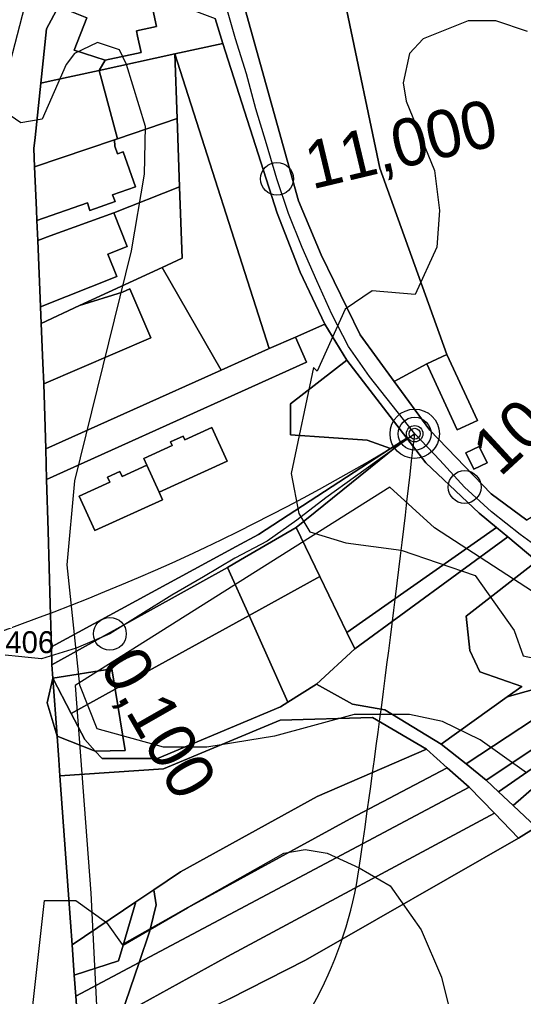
# Model space of a CAD drawing. Extents: x -510989 to -501240, y -1184665 to -1176098.
# Drawn here: x -509563.3 to -509425.3, y -1180014.3 to -1179746.7 of the extents above; entities that cross this region are included whole.
import ezdxf

# ---------------------------------------------------------------- set-up
doc = ezdxf.new("R2010")
doc.units = 0
for name, color, linetype in [('NAVRH_rozvodnice', 7, 'Continuous'), ('orna_puda', 7, 'Continuous'), ('ostatni_plocha_x_neplodna_puda', 7, 'Continuous'), ('ostatni_plocha_x_ostatni_komunikace', 7, 'Continuous'), ('ostatni_plocha_x_silnice', 7, 'Continuous'), ('ostatni_plocha_x_sportoviste_a_rekr_plocha', 7, 'Continuous'), ('STAV_systematicke_odvodneni', 7, 'Continuous'), ('trasovani_toku', 7, 'Continuous'), ('trvaly_travni_porost', 7, 'Continuous'), ('vodni_plocha_x_vodni_tok_v_koryte_umelem', 7, 'Continuous'), ('vrstevnice_01', 7, 'Continuous'), ('vrstevnice_02', 7, 'Continuous'), ('vrstevnice_05', 7, 'Continuous'), ('zahrada', 7, 'Continuous'), ('zastavena_plocha_a_nadvori', 7, 'Continuous')]:
    doc.layers.add(name, color=color, linetype=linetype)

msp = doc.modelspace()

# ---------------------------------------------------------------- linework, layer by layer
at = {"layer": 'NAVRH_rozvodnice'}
for radius in [4.5, 1.5]:
    msp.add_circle((-509455.12, -1179860.14), radius, dxfattribs=at)
for centre, radius, start, end in [((-509763.21, -1179360.62), 586.9, 270.37632, 301.6654), ((-513177.7, -1179444.68), 3745.7, 351.79888, 353.63187), ((-509579.99, -1179963.19), 110.81, 312.7974, 351.7989)]:
    msp.add_arc(centre, radius, start, end, dxfattribs=at)
at = {"layer": 'orna_puda'}
for points in [[(-509480.53, -1179741.5), (-509476.2, -1179743.27), (-509473.71, -1179744.29), (-509464.68, -1179787.36), (-509446.31, -1179838.46), (-509451.84, -1179841.02), (-509459.71, -1179845.32), (-509460.71, -1179845.86), (-509470.06, -1179833.07), (-509480.74, -1179811.12), (-509486.95, -1179796.31), (-509501.54, -1179743.91), (-509483.14, -1179741.8)], [(-509520.76, -1179756.07), (-509507.62, -1179753.22), (-509492.75, -1179799.76), (-509486.47, -1179815.92), (-509479.7, -1179830.12), (-509487.8, -1179833.66), (-509494.94, -1179836.77)], [(-509520.76, -1179756.07), (-509494.94, -1179836.77), (-509495.19, -1179836.88), (-509508.13, -1179842.7), (-509524.26, -1179814.58), (-509518.81, -1179812.05), (-509519.49, -1179792.51), (-509520.14, -1179773.83)], [(-509487.8, -1179833.66), (-509479.7, -1179830.12), (-509473.7, -1179839.94), (-509489.13, -1179851.97), (-509489.13, -1179860.43), (-509468.11, -1179861.9), (-509461.7, -1179864.18), (-509497.92, -1179887.72), (-509503.99, -1179891.02), (-509554.62, -1179918.53), (-509554.96, -1179906.78), (-509555.53, -1179886.74), (-509555.93, -1179872.66), (-509484.71, -1179840.51)], [(-509518.08, -1179861.83), (-509518.56, -1179860.77), (-509522.02, -1179862.34), (-509521.53, -1179863.4), (-509529.3, -1179866.94), (-509528.48, -1179868.75), (-509535.25, -1179871.83), (-509535.87, -1179870.46), (-509539.26, -1179872), (-509538.64, -1179873.37), (-509547.02, -1179877.2), (-509542.71, -1179886.65), (-509524.17, -1179878.2), (-509525.1, -1179876.15), (-509506.43, -1179867.65), (-509510.63, -1179858.43)], [(-509457.3, -1179861.32), (-509452.09, -1179868.11), (-509437.45, -1179881.9), (-509432.76, -1179885.8), (-509473.69, -1179914.62), (-509481.11, -1179899.22), (-509487.57, -1179885.83)], [(-509487.57, -1179885.83), (-509481.11, -1179899.22), (-509500.47, -1179909.89), (-509506.35, -1179896.78), (-509502.78, -1179894.71)], [(-509429.62, -1179888.4), (-509421.64, -1179895.04), (-509441.02, -1179910.07), (-509439.98, -1179919.47), (-509437.24, -1179925.37), (-509425.81, -1179929.33), (-509429.79, -1179932.19), (-509447.83, -1179945.13), (-509463.27, -1179935.74), (-509472.16, -1179934.22), (-509482, -1179928.7), (-509471.54, -1179919.06)], [(-509506.35, -1179896.78), (-509500.47, -1179909.89), (-509537.13, -1179930.1), (-509538.04, -1179924.55), (-509554.22, -1179927.05), (-509554.48, -1179923.44)], [(-509500.47, -1179909.89), (-509481.11, -1179899.22), (-509473.69, -1179914.62), (-509471.54, -1179919.06), (-509482, -1179928.7), (-509489.82, -1179933.64)], [(-509537.13, -1179930.1), (-509500.47, -1179909.89), (-509489.82, -1179933.64), (-509491.9, -1179934.95), (-509525.51, -1179949.13), (-509540.71, -1179949.13), (-509542.62, -1179947.05), (-509534.37, -1179946.86)], [(-509554.22, -1179927.05), (-509538.04, -1179924.55), (-509537.13, -1179930.1), (-509549.19, -1179936.75)], [(-509413.55, -1179927.66), (-509411.37, -1179931.05), (-509441.06, -1179950.59), (-509447.83, -1179945.13), (-509429.79, -1179932.19)], [(-509549.19, -1179936.75), (-509537.13, -1179930.1), (-509534.37, -1179946.86), (-509542.62, -1179947.05), (-509545.48, -1179943.91)], [(-509411.37, -1179931.05), (-509407.82, -1179936.59), (-509435.56, -1179955.02), (-509441.06, -1179950.59)], [(-509466.69, -1179937.84), (-509451.93, -1179946.57), (-509481.87, -1179959.48), (-509519.28, -1179980.15), (-509526.59, -1179985.08), (-509531.5, -1179988.39), (-509548.93, -1180000.14), (-509549.38, -1179993.92), (-509552.28, -1179953.85), (-509523.88, -1179951.91), (-509492, -1179938.56)], [(-509407.82, -1179936.59), (-509405.73, -1179939.84), (-509432.16, -1179958.22), (-509435.56, -1179955.02)], [(-509405.73, -1179939.84), (-509404.67, -1179941.49), (-509428.17, -1179961.97), (-509432.16, -1179958.22)], [(-509404.67, -1179941.49), (-509398.69, -1179948.99), (-509408.66, -1179958.69), (-509416.14, -1179964.47), (-509421.83, -1179967.93), (-509428.17, -1179961.97)], [(-509451.93, -1179946.57), (-509446.2, -1179951.61), (-509472.75, -1179965.65), (-509517.36, -1179990.01), (-509527.55, -1179995.92), (-509525.92, -1179989.17), (-509526.59, -1179985.08), (-509519.28, -1179980.15), (-509481.87, -1179959.48)], [(-509446.2, -1179951.61), (-509440.18, -1179956.91), (-509530.59, -1180005.01), (-509527.71, -1179996.59), (-509527.55, -1179995.92), (-509517.36, -1179990.01), (-509472.75, -1179965.65)], [(-509440.18, -1179956.91), (-509433.3, -1179964.04), (-509506.37, -1180003.34), (-509535.5, -1180019.37), (-509530.59, -1180005.01)], [(-509433.3, -1179964.04), (-509426.69, -1179970.89), (-509485.03, -1180004.33), (-509505.8, -1180014.94), (-509541.37, -1180032.19), (-509535.5, -1180019.37), (-509506.37, -1180003.34)]]:
    msp.add_lwpolyline(points, close=True, dxfattribs=at)
msp.add_lwpolyline([(-509505.8, -1180014.94), (-509485.03, -1180004.33), (-509426.69, -1179970.89), (-509421.83, -1179967.93), (-509416.14, -1179964.47), (-509408.66, -1179958.69), (-509398.69, -1179948.99), (-509395.92, -1179946.29), (-509388.88, -1179961.65), (-509388.82, -1179965.62), (-509388.69, -1179974.07), (-509378.19, -1179980.22), (-509365.84, -1179987.46), (-509338.79, -1180003.3), (-509322.79, -1180012.68), (-509322.74, -1180012.71), (-509295.45, -1180028.39)], dxfattribs=at)
at = {"layer": 'ostatni_plocha_x_neplodna_puda'}
for points in [[(-509473.7, -1179839.94), (-509457.3, -1179861.32), (-509461.7, -1179864.18), (-509468.11, -1179861.9), (-509489.13, -1179860.43), (-509489.13, -1179851.97)], [(-509461.7, -1179864.18), (-509457.3, -1179861.32), (-509487.57, -1179885.83), (-509502.78, -1179894.71), (-509506.35, -1179896.78), (-509554.48, -1179923.44), (-509554.62, -1179918.53), (-509503.99, -1179891.02), (-509497.92, -1179887.72)], [(-509432.76, -1179885.8), (-509429.62, -1179888.4), (-509471.54, -1179919.06), (-509473.69, -1179914.62)]]:
    msp.add_lwpolyline(points, close=True, dxfattribs=at)
at = {"layer": 'ostatni_plocha_x_ostatni_komunikace'}
for points in [[(-509494.94, -1179836.77), (-509487.8, -1179833.66), (-509484.71, -1179840.51), (-509555.93, -1179872.66), (-509556.17, -1179864.3), (-509508.13, -1179842.7), (-509495.19, -1179836.88)], [(-509549.19, -1179936.75), (-509545.48, -1179943.91), (-509542.62, -1179947.05), (-509553.07, -1179942.93), (-509554.22, -1179927.05)], [(-509489.82, -1179933.64), (-509482, -1179928.7), (-509472.16, -1179934.22), (-509463.27, -1179935.74), (-509447.83, -1179945.13), (-509441.06, -1179950.59), (-509435.56, -1179955.02), (-509432.16, -1179958.22), (-509428.17, -1179961.97), (-509421.83, -1179967.93), (-509426.69, -1179970.89), (-509433.3, -1179964.04), (-509440.18, -1179956.91), (-509446.2, -1179951.61), (-509451.93, -1179946.57), (-509466.69, -1179937.84), (-509492, -1179938.56), (-509523.88, -1179951.91), (-509552.28, -1179953.85), (-509552.6, -1179949.46), (-509553.07, -1179942.93), (-509542.62, -1179947.05), (-509540.71, -1179949.13), (-509525.51, -1179949.13), (-509491.9, -1179934.95)]]:
    msp.add_lwpolyline(points, close=True, dxfattribs=at)
at = {"layer": 'ostatni_plocha_x_silnice'}
msp.add_lwpolyline([(-509552.66, -1179743.14), (-509555.91, -1179749.25), (-509557.49, -1179764.07), (-509559.09, -1179779.03), (-509559.41, -1179782.01), (-509559.2, -1179787.07), (-509558.7, -1179798.78), (-509558.57, -1179801.77), (-509558.34, -1179807.22), (-509557.58, -1179825.35), (-509557.39, -1179829.93), (-509556.93, -1179840.78), (-509556.69, -1179846.46), (-509556.17, -1179864.3), (-509555.93, -1179872.66), (-509555.53, -1179886.74), (-509554.96, -1179906.78), (-509554.62, -1179918.53), (-509554.48, -1179923.44), (-509554.22, -1179927.05), (-509555.72, -1179933.87), (-509553.07, -1179942.93), (-509552.6, -1179949.46), (-509552.28, -1179953.85), (-509549.38, -1179993.92), (-509548.93, -1180000.14), (-509548.33, -1180008.48), (-509547.91, -1180014.23), (-509547.11, -1180025.3)], dxfattribs=at)
msp.add_lwpolyline([(-509555.72, -1179933.87), (-509554.22, -1179927.05), (-509553.07, -1179942.93)], close=True, dxfattribs=at)
at = {"layer": 'ostatni_plocha_x_sportoviste_a_rekr_plocha'}
for points in [[(-509414.56, -1179729.99), (-509412.04, -1179735.34), (-509407.79, -1179744.35), (-509400.37, -1179760.1), (-509392.82, -1179776.12), (-509360.28, -1179845.17), (-509392.72, -1179864.7), (-509422.95, -1179882.91), (-509424.41, -1179883.79), (-509434.17, -1179876.61), (-509450.96, -1179859.19), (-509460.71, -1179845.86), (-509459.71, -1179845.32), (-509451.84, -1179841.02), (-509443.46, -1179859.06), (-509437.94, -1179856.49), (-509446.31, -1179838.46), (-509464.68, -1179787.36), (-509473.71, -1179744.29), (-509437.87, -1179732.2), (-509434.32, -1179735.89), (-509415.75, -1179727.46)], [(-509437.43, -1179863.59), (-509441.09, -1179865.34), (-509438.95, -1179869.84), (-509435.29, -1179868.1)]]:
    msp.add_lwpolyline(points, close=True, dxfattribs=at)
at = {"layer": 'STAV_systematicke_odvodneni'}
for p, q in [((-509461.92, -1179874.77), (-509548.1, -1179929.05)), ((-509449.68, -1179885.95), (-509461.92, -1179874.77)), ((-509401.27, -1179917.35), (-509449.68, -1179885.95)), ((-509548.1, -1179929.05), (-509543.84, -1179986)), ((-509543.84, -1179986), (-509540.65, -1180047.74))]:
    msp.add_line(p, q, dxfattribs=at)
at = {"layer": 'trasovani_toku'}
for p, q in [((-509504.18, -1179751.96), (-509506.94, -1179742.35)), ((-509501.22, -1179761.51), (-509504.18, -1179751.96)), ((-509498.59, -1179771.16), (-509501.22, -1179761.51)), ((-509495.67, -1179780.72), (-509498.59, -1179771.16)), ((-509492.83, -1179790.31), (-509495.67, -1179780.72)), ((-509489.69, -1179799.81), (-509492.83, -1179790.31)), ((-509485.94, -1179809.08), (-509489.69, -1179799.81)), ((-509481.91, -1179818.23), (-509485.94, -1179809.08)), ((-509477.81, -1179827.35), (-509481.91, -1179818.23)), ((-509473.22, -1179836.24), (-509477.81, -1179827.35)), ((-509467.52, -1179844.45), (-509473.22, -1179836.24)), ((-509461.3, -1179852.28), (-509467.52, -1179844.45)), ((-509455.12, -1179860.14), (-509461.3, -1179852.28)), ((-509455.12, -1179860.14), (-509463.23, -1179865.98)), ((-509448.26, -1179867.41), (-509455.12, -1179860.14)), ((-509463.23, -1179865.98), (-509471.34, -1179871.84)), ((-509441.44, -1179874.73), (-509448.26, -1179867.41)), ((-509471.34, -1179871.84), (-509479.45, -1179877.69)), ((-509434.07, -1179881.49), (-509441.44, -1179874.73)), ((-509479.45, -1179877.69), (-509487.36, -1179883.81)), ((-509426.26, -1179887.74), (-509434.07, -1179881.49)), ((-509487.36, -1179883.81), (-509495.54, -1179889.56)), ((-509495.54, -1179889.56), (-509504.38, -1179894.22)), ((-509418.19, -1179893.64), (-509426.26, -1179887.74)), ((-509504.38, -1179894.22), (-509512.96, -1179899.37)), ((-509512.96, -1179899.37), (-509521.62, -1179904.36)), ((-509521.62, -1179904.36), (-509530.11, -1179909.65)), ((-509530.11, -1179909.65), (-509538.59, -1179914.95)), ((-509538.59, -1179914.95), (-509547.79, -1179918.88)), ((-509547.79, -1179918.88), (-509557.36, -1179921.77)), ((-509557.36, -1179921.77), (-509567.31, -1179920.81))]:
    msp.add_line(p, q, dxfattribs=at)
for centre, radius in [((-509492.83, -1179790.31), 4.5), ((-509455.12, -1179860.14), 6.75), ((-509455.12, -1179860.14), 2.25), ((-509441.44, -1179874.73), 4.5), ((-509538.59, -1179914.95), 4.5)]:
    msp.add_circle(centre, radius, dxfattribs=at)
at = {"layer": 'trvaly_travni_porost'}
for points in [[(-509421.64, -1179895.04), (-509402.4, -1179907.13), (-509397.74, -1179909.39), (-509402.72, -1179920.16), (-509405.85, -1179923.93), (-509404.65, -1179926.63), (-509411.37, -1179931.05), (-509413.55, -1179927.66), (-509429.79, -1179932.19), (-509425.81, -1179929.33), (-509437.24, -1179925.37), (-509439.98, -1179919.47), (-509441.02, -1179910.07)], [(-509531.5, -1179988.39), (-509526.59, -1179985.08), (-509525.92, -1179989.17), (-509527.55, -1179995.92), (-509534.94, -1180000.2)], [(-509548.93, -1180000.14), (-509531.5, -1179988.39), (-509534.94, -1180000.2), (-509536.21, -1180004.55), (-509548.33, -1180008.48)], [(-509527.71, -1179996.59), (-509530.59, -1180005.01), (-509547.91, -1180014.23), (-509548.33, -1180008.48), (-509536.21, -1180004.55), (-509534.94, -1180000.2), (-509527.55, -1179995.92)], [(-509530.59, -1180005.01), (-509535.5, -1180019.37), (-509547.11, -1180025.3), (-509547.91, -1180014.23)]]:
    msp.add_lwpolyline(points, close=True, dxfattribs=at)
at = {"layer": 'vodni_plocha_x_vodni_tok_v_koryte_umelem'}
for points in [[(-509501.54, -1179743.91), (-509486.95, -1179796.31), (-509480.74, -1179811.12), (-509470.06, -1179833.07), (-509460.71, -1179845.86), (-509450.96, -1179859.19), (-509434.17, -1179876.61), (-509424.41, -1179883.79)], [(-509421.64, -1179895.04), (-509429.62, -1179888.4), (-509432.76, -1179885.8), (-509437.45, -1179881.9), (-509452.09, -1179868.11), (-509457.3, -1179861.32), (-509473.7, -1179839.94), (-509479.7, -1179830.12), (-509486.47, -1179815.92), (-509492.75, -1179799.76), (-509507.62, -1179753.22), (-509509.72, -1179746.36)]]:
    msp.add_lwpolyline(points, dxfattribs=at)
at = {"layer": 'vrstevnice_01'}
for points in [[(-509424.19, -1179750), (-509432.91, -1179747), (-509440.5, -1179747), (-509452.81, -1179752), (-509456.5, -1179756), (-509458.31, -1179764), (-509457.5, -1179769), (-509449.69, -1179788), (-509448.31, -1179799), (-509449.09, -1179809), (-509455, -1179822), (-509466.81, -1179821), (-509474.19, -1179826), (-509481.81, -1179843), (-509482.81, -1179842), (-509488.91, -1179871), (-509486.81, -1179882), (-509483.81, -1179887), (-509474, -1179890), (-509458.81, -1179892), (-509438.59, -1179899), (-509427.91, -1179914), (-509425.41, -1179921), (-509411.19, -1179924)], [(-509560.59, -1180025), (-509556.5, -1179988), (-509547.91, -1179988), (-509539.5, -1179994), (-509535.19, -1180000), (-509491, -1179975), (-509485.09, -1179974), (-509479.09, -1179975), (-509470.31, -1179979), (-509461.81, -1179984), (-509453.31, -1179996), (-509447.81, -1180009), (-509445, -1180020)]]:
    msp.add_lwpolyline(points, dxfattribs=at)
at = {"layer": 'vrstevnice_02'}
for points in [[(-509566.5, -1179761), (-509561.91, -1179743), (-509549.91, -1179717), (-509543.41, -1179698), (-509536.69, -1179657), (-509537.41, -1179616), (-509528.81, -1179613), (-509528.31, -1179607), (-509529.81, -1179591)], [(-509424.5, -1179953), (-509437.19, -1179944), (-509447.5, -1179939), (-509456.5, -1179937), (-509471.69, -1179937), (-509493.5, -1179943), (-509512, -1179946), (-509523.91, -1179946), (-509542.09, -1179941), (-509546.81, -1179929), (-509550.31, -1179896), (-509548.19, -1179873), (-509532.69, -1179810), (-509529.09, -1179789), (-509528.81, -1179776), (-509534, -1179759), (-509536, -1179755), (-509542, -1179753), (-509548.31, -1179756), (-509550.59, -1179759), (-509557.09, -1179774), (-509563, -1179775), (-509565.91, -1179773)]]:
    msp.add_lwpolyline(points, dxfattribs=at)
at = {"layer": 'zahrada'}
for points in [[(-509549.65, -1179737.49), (-509546.9, -1179732.33), (-509509.72, -1179746.36), (-509507.62, -1179753.22), (-509520.76, -1179756.07), (-509541.54, -1179760.6), (-509539.87, -1179757.83), (-509530.04, -1179755.72), (-509530.99, -1179751.28), (-509531.31, -1179749.77), (-509525.82, -1179748.59), (-509527.27, -1179741.84), (-509532.63, -1179742.99)], [(-509544.86, -1179746.21), (-509548.36, -1179755.11), (-509539.87, -1179757.83), (-509541.54, -1179760.6), (-509554.68, -1179763.46), (-509557.49, -1179764.07), (-509555.91, -1179749.25), (-509552.66, -1179743.14)], [(-509541.54, -1179760.6), (-509520.76, -1179756.07), (-509520.14, -1179773.83), (-509536.53, -1179779.38)], [(-509536.53, -1179779.38), (-509520.14, -1179773.83), (-509519.49, -1179792.51), (-509537.54, -1179799.65), (-509554.91, -1179805.97), (-509558.34, -1179807.22), (-509558.57, -1179801.77), (-509544.76, -1179796.91), (-509544.04, -1179798.96), (-509537.18, -1179796.55), (-509537.84, -1179794.69), (-509531.61, -1179792.5), (-509534.99, -1179782.89), (-509536.5, -1179783.42), (-509537.23, -1179781.37), (-509537.34, -1179779.65)], [(-509537.54, -1179799.65), (-509519.49, -1179792.51), (-509518.81, -1179812.05), (-509524.26, -1179814.58), (-509546.87, -1179825.05), (-509557.39, -1179829.93), (-509557.58, -1179825.35), (-509536.7, -1179817.1), (-509539.13, -1179810.96), (-509533.88, -1179808.89)], [(-509533.1, -1179820.45), (-509535.1, -1179821.32), (-509546.87, -1179825.05), (-509524.26, -1179814.58), (-509508.13, -1179842.7), (-509556.17, -1179864.3), (-509556.69, -1179846.46), (-509527.34, -1179833.86)]]:
    msp.add_lwpolyline(points, close=True, dxfattribs=at)
at = {"layer": 'zastavena_plocha_a_nadvori'}
for points in [[(-509532.63, -1179742.99), (-509527.27, -1179741.84), (-509525.82, -1179748.59), (-509531.31, -1179749.77), (-509530.99, -1179751.28), (-509530.04, -1179755.72), (-509539.87, -1179757.83), (-509548.36, -1179755.11), (-509544.86, -1179746.21), (-509552.66, -1179743.14), (-509549.65, -1179737.49)], [(-509554.68, -1179763.46), (-509541.54, -1179760.6), (-509536.53, -1179779.38), (-509537.34, -1179779.65), (-509559.2, -1179787.07), (-509559.41, -1179782.01), (-509559.09, -1179779.03), (-509557.49, -1179764.07)], [(-509537.34, -1179779.65), (-509537.23, -1179781.37), (-509536.5, -1179783.42), (-509534.99, -1179782.89), (-509531.61, -1179792.5), (-509537.84, -1179794.69), (-509537.18, -1179796.55), (-509544.04, -1179798.96), (-509544.76, -1179796.91), (-509558.57, -1179801.77), (-509558.7, -1179798.78), (-509559.2, -1179787.07)], [(-509537.54, -1179799.65), (-509533.88, -1179808.89), (-509539.13, -1179810.96), (-509536.7, -1179817.1), (-509557.58, -1179825.35), (-509558.34, -1179807.22), (-509554.91, -1179805.97)], [(-509533.1, -1179820.45), (-509527.34, -1179833.86), (-509556.69, -1179846.46), (-509556.93, -1179840.78), (-509557.39, -1179829.93), (-509546.87, -1179825.05), (-509535.1, -1179821.32)], [(-509451.84, -1179841.02), (-509446.31, -1179838.46), (-509437.94, -1179856.49), (-509443.46, -1179859.06)], [(-509518.08, -1179861.83), (-509510.63, -1179858.43), (-509506.43, -1179867.65), (-509525.1, -1179876.15), (-509528.48, -1179868.75), (-509529.3, -1179866.94), (-509521.53, -1179863.4), (-509522.02, -1179862.34), (-509518.56, -1179860.77)], [(-509437.43, -1179863.59), (-509435.29, -1179868.1), (-509438.95, -1179869.84), (-509441.09, -1179865.34)], [(-509535.25, -1179871.83), (-509528.48, -1179868.75), (-509525.1, -1179876.15), (-509524.17, -1179878.2), (-509542.71, -1179886.65), (-509547.02, -1179877.2), (-509538.64, -1179873.37), (-509539.26, -1179872), (-509535.87, -1179870.46)]]:
    msp.add_lwpolyline(points, close=True, dxfattribs=at)

# ---------------------------------------------------------------- texts
at = {"layer": 'trasovani_toku'}
for s, rotation, p in [('11,000', 13.4541, (-509483.25, -1179793.24)), ('10,900', 42.6836, (-509431.76, -1179872.2)), ('0,100', 299.7345, (-509541.63, -1179923.63))]:
    msp.add_text(s, height=13, rotation=rotation, dxfattribs=at).set_placement(p)
at = {"layer": 'vrstevnice_05'}
msp.add_text('406', height=6, dxfattribs=at).set_placement((-509567.22, -1179920.23))

doc.saveas('drawing.dxf')
